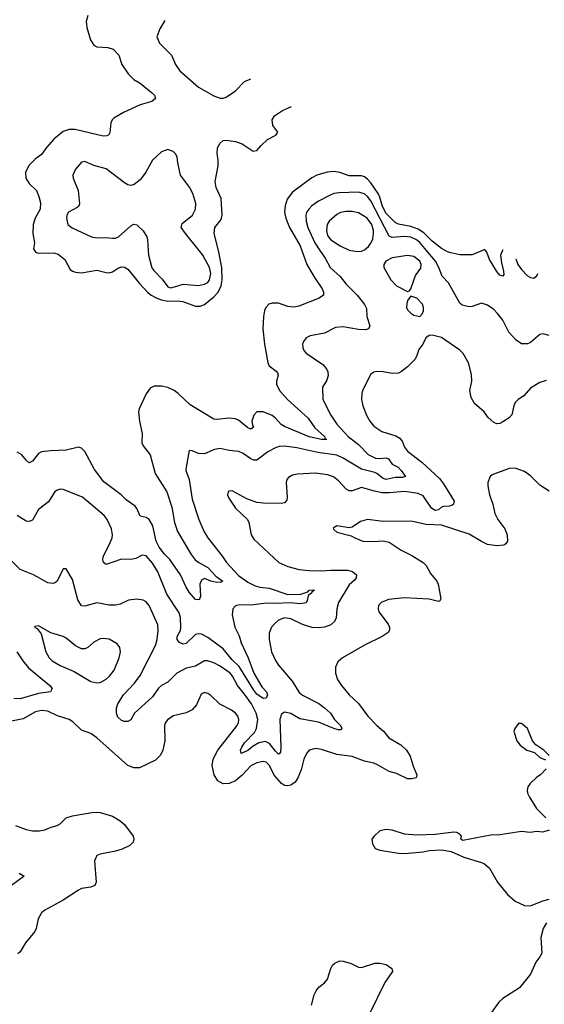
# Model space of a CAD drawing. Header units: inches. Extents: x 1173000 to 1307049, y 522583 to 678455.
# Tile 397 of 617: x 1284707 to 1288119, y 585096 to 591502. Entities that reach past the tile are written whole.
import ezdxf

# ---------------------------------------------------------------- set-up
doc = ezdxf.new("R2010")
doc.units = ezdxf.units.IN
doc.header["$MEASUREMENT"] = 0
doc.layers.add('B2588', color=7, linetype='Continuous')
doc.layers.add('B2589', color=7, linetype='Continuous')

msp = doc.modelspace()

# ---------------------------------------------------------------- linework, layer by layer
at = {"layer": 'B2588', "color": 5}
for points, elevation in [([(1286659.6, 590000), (1286693.1, 589950), (1286726, 589890), (1286791.5, 589830), (1286830, 589781.1), (1286902.3, 589710), (1286949.4, 589649.4), (1286961.8, 589621.8), (1286965.5, 589570), (1286984.9, 589510), (1286976.3, 589490), (1286955.3, 589484.7), (1286910, 589487), (1286810, 589504.4), (1286760.7, 589499.3), (1286690, 589463.1), (1286595.9, 589444.1), (1286570, 589431.1), (1286552.2, 589407.8), (1286546.9, 589390), (1286548, 589370), (1286555.3, 589350), (1286570, 589333.1), (1286677.5, 589257.5), (1286702.3, 589230), (1286710.2, 589210), (1286712.6, 589187.4), (1286704.4, 589155.6), (1286677.1, 589110), (1286678, 589030), (1286731.1, 588930), (1286770.2, 588870), (1286842.5, 588790), (1286910, 588737.2), (1286973.3, 588673.3), (1287020.4, 588650), (1287050, 588646.6), (1287090, 588651.3), (1287105, 588645), (1287130.1, 588610.1), (1287167.8, 588590), (1287188.8, 588570), (1287215.3, 588530), (1287196.5, 588523.5), (1287150, 588522.8), (1287090, 588510.8), (1287070, 588516.7), (1287029.9, 588549.9), (1287016.2, 588556.2), (1286930, 588577.2), (1286810.5, 588650), (1286770, 588668.4), (1286645.5, 588685.5), (1286510, 588716.7), (1286430, 588727.4), (1286394.6, 588725.4), (1286370, 588716), (1286321.3, 588690), (1286250, 588635.4), (1286230, 588636.4), (1286210, 588645.1), (1286159.6, 588679.6), (1286131.8, 588691.8), (1286070, 588698.3), (1286010, 588711.4), (1285973.4, 588706.6), (1285910, 588677.7), (1285870, 588678.7), (1285830, 588697.2), (1285810, 588698), (1285790.4, 588590), (1285788.5, 588570), (1285810.3, 588510), (1285830, 588382.8), (1285871.4, 588250), (1285908, 588170), (1285930.9, 588130.9), (1286026, 588010), (1286052.4, 587970), (1286130, 587886.2), (1286190, 587843), (1286238, 587818), (1286268.9, 587808.9), (1286330, 587803.2), (1286450, 587762.2), (1286535.4, 587764.6), (1286581.3, 587778.7), (1286590, 587790.1), (1286613.5, 587793.5), (1286624, 587790), (1286605.2, 587774.8), (1286604.9, 587770), (1286583.2, 587756.8), (1286577.6, 587722.4), (1286570, 587708.5), (1286530, 587702), (1286467.9, 587707.9), (1286370, 587702.8), (1286310, 587706.4), (1286230, 587696), (1286127.3, 587692.7), (1286111.3, 587688.7), (1286094, 587670), (1286089.3, 587630), (1286106.1, 587550), (1286133.5, 587493.5), (1286147.1, 587447.1), (1286192, 587350), (1286230.1, 587250), (1286282.4, 587162.4), (1286312.8, 587130), (1286319.6, 587110), (1286310, 587088.5), (1286290, 587086.4), (1286250, 587114.4), (1286230, 587139.3), (1286133.5, 587293.5), (1286090, 587337.3), (1286030, 587409), (1285930, 587483.6), (1285890, 587503.7), (1285870, 587507.1), (1285850, 587501.2), (1285790, 587444.4), (1285770, 587438.9), (1285746.4, 587450), (1285731.8, 587470), (1285732.3, 587490), (1285753, 587527), (1285755.6, 587544.4), (1285752, 587612), (1285743.6, 587643.6), (1285664.8, 587764.8), (1285606.6, 587910), (1285570, 587967.1), (1285530, 588012.8), (1285502.9, 588017.1), (1285462.6, 587997.4), (1285430.3, 587989.7), (1285370, 587991.8), (1285270, 587957.6), (1285252.3, 587970), (1285247.1, 587990), (1285249.8, 588010), (1285291.8, 588090), (1285307.7, 588130), (1285310.8, 588150.8), (1285305.1, 588190), (1285275.6, 588250), (1285256.2, 588276.2), (1285115.5, 588395.5), (1284990, 588444.4), (1284970, 588446.9), (1284950, 588440.5), (1284932.7, 588427.3), (1284894.2, 588365.8), (1284830, 588316.3), (1284790, 588245.6), (1284770, 588236.4), (1284750, 588240.3), (1284690, 588275.3)], 840), ([(1286542.6, 590000), (1286574, 589910), (1286623.8, 589823.8), (1286674, 589750), (1286683.6, 589730), (1286682.4, 589710), (1286654, 589690), (1286521.8, 589638.2), (1286490, 589630.6), (1286450, 589636.5), (1286390, 589657), (1286350, 589658.4), (1286327.9, 589652.1), (1286307.3, 589630), (1286299.8, 589610), (1286293.1, 589570), (1286289.2, 589490), (1286299.7, 589390), (1286321.7, 589270), (1286329.3, 589249.3), (1286375, 589215), (1286383.4, 589203.4), (1286387.6, 589190), (1286376.9, 589150), (1286378.2, 589130), (1286396.5, 589090), (1286448.7, 589030), (1286583.2, 588910), (1286627.4, 588847.4), (1286688.4, 588790), (1286693.7, 588773.7), (1286704.7, 588770), (1286669, 588770), (1286590, 588789), (1286430, 588855.2), (1286407.6, 588867.6), (1286371.8, 588910), (1286350, 588926.5), (1286290, 588951.4), (1286250.1, 588949.9), (1286230.7, 588929.3), (1286217.7, 588890), (1286221.1, 588861.1), (1286228.2, 588850), (1286210, 588838.3), (1286190, 588846.6), (1286130, 588897.4), (1286110, 588905.1), (1286070, 588908.5), (1285990, 588899.8), (1285970, 588902.2), (1285815.4, 588995.4), (1285738.5, 589070), (1285711.2, 589090), (1285670, 589108), (1285630, 589117), (1285581.8, 589118.2), (1285555, 589105), (1285530, 589067.3), (1285484.6, 588970), (1285480.9, 588950), (1285486, 588890), (1285504, 588810), (1285501.3, 588750), (1285509.4, 588729.4), (1285556.1, 588670), (1285588.7, 588550), (1285664.7, 588430), (1285696.6, 588330), (1285713.3, 588230), (1285732.7, 588172.7), (1285823.3, 588023.3), (1285848.8, 587988.8), (1285871.3, 587971.3), (1285930, 587938.9), (1285982.2, 587882.2), (1286028, 587850), (1286018.5, 587841.5), (1285990, 587840.7), (1285949.9, 587849.9), (1285910, 587866.9), (1285890, 587855.6), (1285877.8, 587830), (1285882.4, 587750), (1285873.4, 587726.6), (1285850, 587729.6), (1285810, 587777.2), (1285788.9, 587808.9), (1285752.2, 587890), (1285683.9, 587990), (1285650, 588023.8), (1285613.5, 588070), (1285595, 588110), (1285573.6, 588210), (1285550, 588249.9), (1285530, 588262.5), (1285491.6, 588271.6), (1285470, 588322.4), (1285457.9, 588337.9), (1285399.2, 588379.2), (1285367.7, 588410), (1285255.1, 588495.1), (1285194.6, 588574.6), (1285130, 588692.8), (1285110, 588714.7), (1285090, 588721.3), (1285010, 588700.5), (1284910, 588697.7), (1284850, 588690.9), (1284830, 588680.5), (1284790, 588629.6), (1284770, 588618.4), (1284750, 588635.1), (1284722.2, 588670), (1284690, 588688.2)], 820), ([(1284803.8, 590000), (1284810.2, 589990.2), (1284830, 589983.7), (1284930, 589986), (1284956.8, 589976.8), (1285000.9, 589940.9), (1285036, 589876), (1285050, 589865.3), (1285070, 589859), (1285110, 589855.9), (1285210, 589872.9), (1285270, 589856.1), (1285290, 589854.9), (1285310, 589861.5), (1285350, 589888), (1285370, 589893.8), (1285390, 589892.1), (1285410, 589877.8), (1285485.9, 589785.9), (1285539.3, 589730), (1285563.2, 589710), (1285598.2, 589690), (1285630, 589678.3), (1285670, 589670.8), (1285732.2, 589672.2), (1285768.2, 589668.2), (1285850, 589638.2), (1285881.4, 589638.6), (1285910, 589648.5), (1285970, 589697.9), (1285998.1, 589730), (1286018.1, 589770), (1286024.6, 589810), (1286021.2, 589890), (1286002.4, 589990), (1285999.8, 590000)], 820), ([(1285542.9, 590000), (1285544.5, 589970), (1285567.1, 589887.1), (1285578.6, 589870), (1285634.2, 589814.2), (1285670, 589764.1), (1285690, 589757.8), (1285730, 589768.9), (1285770, 589780.1), (1285870, 589771.8), (1285910, 589780.2), (1285930, 589792.2), (1285941.9, 589810), (1285950.3, 589850), (1285942.1, 589890), (1285897.6, 589970), (1285873.5, 590000)], 840), ([(1286860.9, 590000), (1286905.6, 589994.4), (1286930, 589996.5), (1286938.5, 590000)], 860), ([(1288150, 589446.9), (1288110, 589458.4), (1288090, 589454), (1288030, 589402), (1288010, 589394), (1287970, 589393), (1287935.8, 589415.8), (1287888.3, 589468.3), (1287848, 589548), (1287815.4, 589590), (1287790, 589615.4), (1287750, 589644.7), (1287710, 589657.4), (1287650, 589636.4), (1287630, 589634), (1287584.2, 589644.2), (1287570, 589657), (1287496, 589790), (1287454.1, 589834.1), (1287433.2, 589890), (1287412, 589930), (1287353.4, 590000)], 840), ([(1287716.5, 590000), (1287650, 589972.6), (1287570, 589973), (1287510, 589984.1), (1287490, 589990.6), (1287473.7, 590000)], 820), ([(1287846.9, 590000), (1287834.8, 589970), (1287839.8, 589919.8), (1287853.4, 589866.6), (1287855.1, 589844.9), (1287850, 589832.7), (1287830, 589840.5), (1287810, 589863.5), (1287762.1, 589942.1), (1287744.8, 589990), (1287735.3, 590000)], 820), ([(1287933.2, 589946.6), (1287946.1, 589910), (1287970, 589876.5), (1288010, 589834.4), (1288030, 589823.6), (1288050, 589821.1), (1288070, 589835.3), (1288076.5, 589849.5)], 840), ([(1288130, 589153.7), (1288090, 589140.5), (1288030, 589105.4), (1287986.2, 589053.8), (1287948.6, 589031.4), (1287930, 589011.5), (1287921.1, 588990), (1287908.6, 588931.4), (1287890, 588912), (1287850, 588884.5), (1287830, 588875.1), (1287810, 588872.7), (1287790, 588880.9), (1287752.8, 588912.8), (1287727.6, 588950), (1287665, 589005), (1287643.1, 589043.1), (1287635, 589090), (1287648, 589150), (1287646.2, 589193.8), (1287625.7, 589270), (1287591.5, 589330), (1287570, 589351.6), (1287450, 589433.3), (1287390, 589449.6), (1287370, 589447.3), (1287349, 589431), (1287329, 589391), (1287303.8, 589356.2), (1287288.3, 589310), (1287276.5, 589290), (1287230, 589243.1), (1287190, 589213.7), (1287170, 589203), (1287130, 589199.7), (1287070, 589211.5), (1287030, 589213.6), (1287010, 589209.4), (1286990, 589195.1), (1286937.4, 589090), (1286931.6, 589070), (1286930.2, 589030), (1286938, 588990), (1286962.8, 588930), (1286983.9, 588890), (1287010, 588858.3), (1287062.1, 588822.1), (1287153.7, 588793.7), (1287178.9, 588778.9), (1287195.8, 588755.8), (1287210, 588720.5), (1287230, 588694.4), (1287323.4, 588623.4), (1287437.7, 588517.7), (1287463.2, 588483.2), (1287531.6, 588370), (1287527.8, 588350), (1287518.1, 588341.9), (1287503.1, 588336.9), (1287464.3, 588335.7), (1287450, 588330.5), (1287430, 588313.8), (1287410, 588308.9), (1287384.3, 588324.3), (1287330, 588404.8), (1287298.9, 588418.9), (1287210, 588431.6), (1287110, 588422.9), (1287064.3, 588424.3), (1287013.6, 588433.6), (1286930, 588459.3), (1286870, 588436.4), (1286850, 588437.7), (1286830, 588448.2), (1286781.3, 588501.3), (1286747.9, 588527.9), (1286710, 588540.7), (1286630, 588550.8), (1286514.2, 588545.8), (1286481.6, 588538.4), (1286456, 588524), (1286444.9, 588510), (1286439.1, 588490), (1286447.2, 588392.8), (1286444.2, 588375.8), (1286430, 588359.6), (1286410, 588354.7), (1286290, 588356.4), (1286250, 588361.7), (1286185.1, 588385.1), (1286090, 588437), (1286070, 588435.1), (1286062.8, 588430), (1286059.1, 588410), (1286068, 588390), (1286110, 588324), (1286189.1, 588249.1), (1286198, 588230), (1286213.4, 588150), (1286230, 588121.6), (1286391.5, 587971.5), (1286450, 587944.2), (1286525.6, 587925.6), (1286590, 587917.5), (1286670, 587915.4), (1286730, 587921.2), (1286840.7, 587920.7), (1286871.9, 587911.9), (1286896.5, 587890), (1286894.4, 587870), (1286885.2, 587854.8), (1286850, 587825.1), (1286780.7, 587710), (1286769.2, 587670), (1286766.3, 587610), (1286753.4, 587586.6), (1286730, 587565.4), (1286690, 587548.8), (1286654.6, 587545.4), (1286610, 587548.5), (1286546.4, 587566.4), (1286470, 587603.7), (1286430, 587611.4), (1286390, 587595.8), (1286365.7, 587574.3), (1286345.3, 587550), (1286329.1, 587510), (1286330.2, 587470), (1286344.7, 587390), (1286370, 587333), (1286390, 587302), (1286478.5, 587198.5), (1286524.4, 587124.4), (1286546.5, 587106.5), (1286652.2, 587052.2), (1286690, 587026), (1286728.2, 586990), (1286754.4, 586950), (1286793.4, 586910), (1286802.4, 586890), (1286797.5, 586882.5), (1286777.6, 586882.4), (1286750.2, 586889.8), (1286650, 586932.4), (1286530, 586954.4), (1286470, 586988.8), (1286430, 586996.8), (1286410, 586983.5), (1286398.3, 586950), (1286406.4, 586770), (1286402.6, 586737.4), (1286394.6, 586725.4), (1286390, 586723.1), (1286370, 586743.1), (1286332.5, 586792.5), (1286306.6, 586806.6), (1286262.5, 586797.5), (1286224.5, 586775.5), (1286190, 586746.5), (1286148.2, 586728.2), (1286144, 586750), (1286151.7, 586770), (1286170, 586796.8), (1286234.9, 586865.1), (1286247.4, 586890), (1286255, 586950), (1286245.2, 586990), (1286214.8, 587050), (1286170, 587114.7), (1286122.8, 587170), (1286091.7, 587230), (1286075.7, 587250), (1286010, 587296.2), (1285970, 587317.7), (1285929.3, 587330.7), (1285909.4, 587330.6), (1285850, 587295), (1285790, 587284), (1285729.5, 587250.5), (1285670, 587191.5), (1285630, 587169.9), (1285610, 587153.1), (1285570, 587096.5), (1285453, 586990), (1285430, 586946.6), (1285410, 586935.1), (1285390, 586935.4), (1285370, 586942.4), (1285345, 586965), (1285336.8, 586990), (1285337.1, 587022.9), (1285344.5, 587050), (1285382.2, 587110), (1285453.8, 587186.2), (1285490, 587234.7), (1285589.8, 587430), (1285602, 587470), (1285608.9, 587528.9), (1285605.3, 587565.3), (1285550, 587691.3), (1285530, 587714), (1285510, 587724.4), (1285470, 587731), (1285415.3, 587724.7), (1285360.8, 587699.2), (1285330, 587692.4), (1285290, 587693.5), (1285210, 587707.4), (1285130, 587685.6), (1285110, 587689.5), (1285086.5, 587726.5), (1285050, 587859), (1285010, 587928.7), (1284990, 587928.7), (1284950.6, 587850), (1284939.5, 587840.5), (1284925.5, 587834.5), (1284890, 587838.4), (1284797.2, 587890), (1284710, 587924.2), (1284570, 588060.5)], 860), ([(1288150, 588434), (1288090, 588474.2), (1288030, 588535.1), (1287990, 588561.6), (1287930, 588583.6), (1287890, 588582.4), (1287779.3, 588540.7), (1287766.8, 588530), (1287750.7, 588490), (1287750.7, 588470), (1287763, 588410), (1287783, 588350), (1287796.4, 588290), (1287817.6, 588250), (1287861.1, 588190), (1287877.4, 588150), (1287880.4, 588110), (1287868.8, 588091.2), (1287856.1, 588083.9), (1287810, 588079.2), (1287750, 588087.9), (1287710, 588106.3), (1287630, 588155), (1287450, 588214.2), (1287350, 588217.2), (1287250, 588240.3), (1287070, 588236.9), (1286970, 588249.7), (1286923.1, 588236.9), (1286870, 588199.3), (1286850, 588196), (1286770, 588208.7), (1286746.8, 588193.2), (1286750, 588184.7), (1286770, 588167.3), (1286863.4, 588143.4), (1286886, 588130), (1286938, 588110), (1287010, 588106), (1287070, 588112.2), (1287110, 588103), (1287188, 588050), (1287256.7, 588016.7), (1287330.4, 587970), (1287350.3, 587950), (1287379.7, 587899.7), (1287419.5, 587850), (1287428.7, 587830), (1287445.5, 587734.5), (1287438.3, 587721.7), (1287430, 587717), (1287370, 587731.1), (1287210, 587739.7), (1287104.7, 587730), (1287058.8, 587710), (1287040.7, 587690), (1287039.1, 587670), (1287043.8, 587650), (1287103.8, 587570), (1287112.4, 587550), (1287112.4, 587530), (1287104.2, 587515.8), (1287064.9, 587490), (1286950, 587433.5), (1286807.3, 587350), (1286775.1, 587324.9), (1286761.3, 587290), (1286762, 587250), (1286773.7, 587210), (1286799.5, 587170), (1286849.4, 587109.4), (1286910, 587052.7), (1286972, 586970), (1287030, 586910.3), (1287073.3, 586873.3), (1287107.2, 586830), (1287184.7, 586784.7), (1287221.7, 586750), (1287246.3, 586710), (1287265.6, 586645.6), (1287290.3, 586590), (1287285.5, 586570), (1287258, 586562), (1287230, 586564), (1287158.3, 586598.3), (1287110, 586610.5), (1287035, 586655), (1287010, 586664.7), (1286950, 586678.4), (1286870, 586708.6), (1286770, 586722), (1286670, 586754.7), (1286630, 586760.4), (1286590.3, 586749.7), (1286571.4, 586728.6), (1286555.6, 586690), (1286538, 586622), (1286516.5, 586570), (1286498, 586542), (1286470, 586521.8), (1286450, 586516.5), (1286430, 586519.8), (1286410, 586533), (1286365.3, 586585.3), (1286330, 586650.9), (1286310, 586670.8), (1286290, 586675.5), (1286250, 586668), (1286210, 586647.1), (1286153.6, 586586.4), (1286109.7, 586550.3), (1286070, 586533.1), (1286030, 586531.4), (1285996, 586550), (1285971.6, 586590), (1285958.4, 586650), (1285965, 586690), (1285996.2, 586750), (1286121.7, 586910), (1286130.9, 586930), (1286132.1, 586950), (1286125.1, 586970), (1286110, 586991.1), (1286085.6, 587010), (1286009.2, 587049.2), (1285950, 587104.7), (1285930, 587118.7), (1285910, 587125.1), (1285886.5, 587113.5), (1285856.6, 587043.4), (1285828.5, 587011.5), (1285790, 586993.3), (1285707.9, 586972.1), (1285670, 586949.4), (1285654.9, 586930), (1285648.5, 586910), (1285650.3, 586809.7), (1285638.4, 586750), (1285623.7, 586716.3), (1285590, 586685.1), (1285485.7, 586634.3), (1285450, 586634), (1285410, 586649.7), (1285210, 586830.8), (1285170, 586857.1), (1285110, 586878.7), (1285052.9, 586932.9), (1285030, 586948.7), (1284952.5, 586972.5), (1284890, 587002.5), (1284850, 587007), (1284810, 586998), (1284730, 586952.4), (1284644.3, 586935.7)], 880), ([(1284688.9, 587388.9), (1284727, 587330), (1284765, 587285), (1284903.2, 587170), (1284918.3, 587150), (1284906.8, 587130), (1284830, 587119), (1284710, 587082.7), (1284670, 587085.5)], 860), ([(1288150, 586714), (1288116, 586750), (1288063.7, 586783.7), (1288041.2, 586810), (1288008.7, 586890), (1287970, 586922), (1287950, 586922), (1287926, 586890), (1287921, 586870), (1287941, 586810), (1287962.5, 586782.5), (1288004.7, 586750), (1288054, 586734), (1288090, 586702.8), (1288126.4, 586686.4)], 920), ([(1288130, 586629), (1288094, 586590), (1288070, 586574), (1288026.3, 586533.7), (1288011.8, 586510), (1288007.6, 586490), (1288010.3, 586470), (1288023, 586443), (1288068.5, 586370), (1288128.8, 586308.8)], 920), ([(1284680.3, 586260.3), (1284750, 586233.4), (1284790, 586225.7), (1284835.4, 586224.6), (1284870, 586230.4), (1284911.3, 586248.7), (1284950, 586259.3), (1284970, 586270.5), (1285010, 586308.7), (1285050, 586323.2), (1285190, 586346.3), (1285230, 586344.6), (1285310, 586320.4), (1285361, 586290), (1285390, 586266.8), (1285444.9, 586190), (1285450.6, 586170), (1285444.9, 586150), (1285424, 586130), (1285373.7, 586106.3), (1285330, 586091.5), (1285230, 586073.6), (1285210, 586065.2), (1285194.9, 586030), (1285205.3, 585890), (1285195.5, 585870), (1285170, 585858.3), (1285110.3, 585849.7), (1285090, 585839.7), (1284990, 585774.3), (1284871.8, 585708.2), (1284849, 585691), (1284827.4, 585652.6), (1284814.9, 585590), (1284805.5, 585570), (1284744.2, 585495.8), (1284710, 585437.2), (1284694.4, 585425.6)], 880), ([(1288150.5, 586230), (1288110, 586215.6), (1288070, 586219.7), (1288026.7, 586213.3), (1287970, 586219.4), (1287830, 586198.7), (1287770, 586197.6), (1287590, 586162.7), (1287575.3, 586170), (1287579.3, 586190), (1287570, 586204), (1287550, 586214), (1287530, 586216.4), (1287410, 586202), (1287290, 586196.2), (1287210, 586202.9), (1287130, 586229.5), (1287090, 586233.6), (1287050, 586225.2), (1287011.3, 586190), (1286998, 586170), (1287001, 586141), (1287018, 586110), (1287050, 586099.1), (1287170, 586080.4), (1287210, 586078.4), (1287330, 586088), (1287370, 586097.3), (1287450, 586101), (1287514, 586090), (1287594.4, 586054.4), (1287710, 586019.3), (1287730.3, 586010.3), (1287762.9, 585982.9), (1287814.4, 585890), (1287880.4, 585810), (1287930, 585767), (1287990, 585738.4), (1288030, 585735.8), (1288110, 585768.4), (1288150, 585779.3)], 920), ([(1284704.7, 585950), (1284736, 585930), (1284654.9, 585870)], 860), ([(1288133.4, 585626.6), (1288110.6, 585590), (1288095.8, 585530), (1288101.6, 585430), (1288090, 585404), (1288064, 585370), (1288028.4, 585291.6), (1287956.5, 585203.5), (1287850, 585134), (1287823, 585110), (1287750.5, 585010), (1287736.3, 584950), (1287739.1, 584930), (1287754.8, 584910), (1287804.7, 584890), (1287870, 584880.3), (1287910, 584890.4), (1287930, 584890.5), (1287957.3, 584877.3), (1287992, 584870), (1288030, 584851.3), (1288050.9, 584850.9), (1288070, 584842), (1288127.3, 584750)], 920), ([(1286604, 585090), (1286622.2, 585157.8), (1286635.2, 585184.8), (1286652.2, 585207.8), (1286690, 585236.3), (1286710, 585260.7), (1286731.1, 585330), (1286742, 585350), (1286756.6, 585363.4), (1286790, 585379.6), (1286810, 585377.3), (1286862.5, 585362.5), (1286910, 585338), (1286930, 585335.5), (1287016.3, 585363.7), (1287050, 585363.2), (1287090, 585355), (1287127, 585330), (1287131, 585309), (1287081.3, 585238.7), (1286978.9, 585030)], 880)]:
    msp.add_lwpolyline(points, dxfattribs=dict(at, elevation=elevation))
for points, elevation in [([(1287230, 589968), (1287130, 589951.5), (1287089.3, 589930.7), (1287075.3, 589910), (1287075.8, 589890), (1287121.7, 589810), (1287158.4, 589770), (1287230, 589734), (1287241.2, 589738.8), (1287250, 589750.8), (1287282.2, 589837.8), (1287314.9, 589885.1), (1287318.3, 589910), (1287308.9, 589930), (1287270, 589961.1)], 860), ([(1287250, 589704), (1287230, 589674), (1287224.8, 589655.2), (1287223.7, 589630), (1287230, 589614.8), (1287250, 589592.7), (1287270, 589580.4), (1287310, 589570.7), (1287326.6, 589590), (1287332.3, 589607.7), (1287332.6, 589630), (1287326.3, 589650), (1287290, 589689.6)], 860), ([(1284830, 587559), (1284805.4, 587554.6), (1284804.7, 587550), (1284821, 587541), (1284846.7, 587506.7), (1284876.9, 587390), (1284899.6, 587350), (1284919.5, 587330), (1284970, 587300.2), (1285061.6, 587261.6), (1285170, 587196.5), (1285210, 587186.7), (1285230, 587190.3), (1285270, 587211.6), (1285292.4, 587230), (1285321.4, 587270), (1285354.5, 587350), (1285363.5, 587390), (1285358.5, 587418.5), (1285342, 587442), (1285290, 587470.9), (1285250, 587476.8), (1285230, 587474.7), (1285190, 587452.4), (1285150, 587418.3), (1285130, 587409.7), (1285110, 587408.5), (1285070, 587428.3), (1285010, 587478), (1284990, 587488), (1284910, 587512)], 880)]:
    msp.add_lwpolyline(points, close=True, dxfattribs=dict(at, elevation=elevation))
at = {"layer": 'B2589', "color": 5}
for points, elevation in [([(1285149.6, 591530), (1285139.5, 591490), (1285144.4, 591450), (1285167.5, 591370), (1285190, 591336.9), (1285210, 591324.7), (1285281.6, 591321.6), (1285314.9, 591310), (1285352.2, 591270), (1285372.2, 591210), (1285412, 591150), (1285450, 591113.4), (1285490, 591088.7), (1285563, 591030), (1285584, 591010), (1285590.8, 590990), (1285566, 590970), (1285490, 590948.3), (1285382, 590898), (1285319.9, 590860.1), (1285308.5, 590850), (1285300.3, 590830), (1285293.5, 590766.5), (1285286.3, 590753.7), (1285274.7, 590745.3), (1285250, 590744.5), (1285067.8, 590787.8), (1285030, 590787.4), (1284990, 590774.1), (1284930, 590724), (1284881.8, 590670), (1284850, 590625.4), (1284810, 590596.4), (1284770, 590554.8), (1284745.1, 590510), (1284748, 590470), (1284770, 590435.3), (1284815.9, 590390), (1284832.5, 590352.5), (1284842.2, 590310), (1284839.5, 590270), (1284808.1, 590210), (1284794.7, 590170), (1284792.6, 590110), (1284803.6, 590050), (1284797.3, 590010), (1284803.8, 590000)], 820), ([(1285652.2, 591496.5), (1285618.3, 591441.7), (1285599.1, 591390), (1285616.3, 591350), (1285694.9, 591270), (1285721.6, 591210), (1285748.2, 591170), (1285870, 591063.7), (1285970, 591006), (1286010, 590991.6), (1286030, 590991.6), (1286050, 590997.4), (1286110, 591039.6), (1286170, 591100.3), (1286205.2, 591114.8), (1286209.7, 591117.5)], 840), ([(1285999.8, 590000), (1285971.3, 590110), (1285977.3, 590150), (1286017.6, 590202.4), (1286024.4, 590230), (1286017.6, 590337.6), (1285984.5, 590410), (1285978.4, 590450), (1285997.2, 590550), (1285997.7, 590590), (1285991.1, 590630), (1285992.8, 590667.2), (1286010, 590699.1), (1286030, 590714.9), (1286050, 590718.9), (1286110, 590710.3), (1286153.3, 590693.3), (1286226.4, 590646.4), (1286250, 590650.3), (1286277.1, 590682.9), (1286318.5, 590721.5), (1286374, 590750), (1286385.1, 590770), (1286354.3, 590814.3), (1286349.6, 590850), (1286364.6, 590875.4), (1286416.9, 590910), (1286475.6, 590936.8)], 820), ([(1285873.5, 590000), (1285785, 590110), (1285758.3, 590150), (1285764.8, 590175.2), (1285830.9, 590230), (1285850.9, 590270), (1285853.3, 590306.7), (1285832.2, 590370), (1285811.5, 590411.5), (1285752.6, 590490), (1285734.7, 590570), (1285731, 590610), (1285720.7, 590630), (1285704.9, 590644.9), (1285670, 590656.2), (1285630, 590642.9), (1285571.5, 590588.5), (1285527.2, 590510), (1285490, 590459.6), (1285451.3, 590428.7), (1285430, 590424), (1285410, 590428.3), (1285390, 590440.5), (1285270, 590531.1), (1285190, 590554), (1285130, 590579.6), (1285110, 590574.5), (1285070.4, 590530), (1285052.7, 590490), (1285055.8, 590470), (1285087.9, 590390), (1285096.2, 590303.8), (1285091.7, 590288.3), (1285080.9, 590279.1), (1285023.8, 590250), (1285014.4, 590230), (1285012.2, 590210), (1285020.5, 590170), (1285047.9, 590147.9), (1285174.8, 590090), (1285210, 590083.2), (1285265.4, 590085.4), (1285310, 590080.3), (1285330, 590080.4), (1285350, 590088.4), (1285430, 590161.3), (1285450, 590170.4), (1285470, 590168.2), (1285510, 590128.4), (1285534, 590090), (1285539.1, 590070), (1285542.9, 590000)], 840), ([(1287473.7, 590000), (1287450, 590013.7), (1287390, 590060.4), (1287334.3, 590114.3), (1287298.4, 590138.4), (1287250, 590156.9), (1287170.8, 590170.8), (1287150, 590181.7), (1287090, 590240.8), (1287066.6, 590286.6), (1287050, 590347.2), (1287039, 590370), (1286990, 590441), (1286970, 590464.8), (1286950, 590479.9), (1286930, 590486.9), (1286850, 590486.1), (1286790, 590506.7), (1286750, 590513.9), (1286706.7, 590510), (1286639.3, 590490), (1286606.1, 590473.9), (1286481.1, 590378.9), (1286446.8, 590333.2), (1286433.9, 590290), (1286429.4, 590250), (1286438.4, 590210), (1286461, 590150), (1286532.1, 590030), (1286542.6, 590000)], 820), ([(1287353.4, 590000), (1287310, 590051.8), (1287286.6, 590070), (1287250, 590086.6), (1287210, 590090.9), (1287130, 590084.2), (1287110, 590092.4), (1286990, 590322.3), (1286970, 590351.9), (1286950, 590369.2), (1286910, 590379.6), (1286784.3, 590375.7), (1286750, 590369.9), (1286721.5, 590358.5), (1286650, 590320.7), (1286607.8, 590290), (1286586.7, 590270), (1286572.5, 590247.5), (1286567.2, 590230), (1286569.4, 590190), (1286581.7, 590150), (1286626, 590050), (1286659.6, 590000)], 840), ([(1286938.5, 590000), (1286950, 590004.7), (1286974.8, 590025.2), (1286991.6, 590048.4), (1287003.2, 590076.8), (1287009, 590110), (1287008.8, 590131.2), (1286998, 590170), (1286967, 590210), (1286910, 590245.7), (1286870, 590253), (1286830, 590253.7), (1286793, 590247), (1286770, 590234.6), (1286719.3, 590190), (1286706.1, 590170), (1286702.2, 590130), (1286710, 590098.7), (1286730, 590069.3), (1286791.8, 590030), (1286850, 590001.4), (1286860.9, 590000)], 860), ([(1287735.3, 590000), (1287730, 590005.6), (1287716.5, 590000)], 820), ([(1287848.6, 590004), (1287846.9, 590000)], 820)]:
    msp.add_lwpolyline(points, dxfattribs=dict(at, elevation=elevation))

doc.saveas('drawing.dxf')
